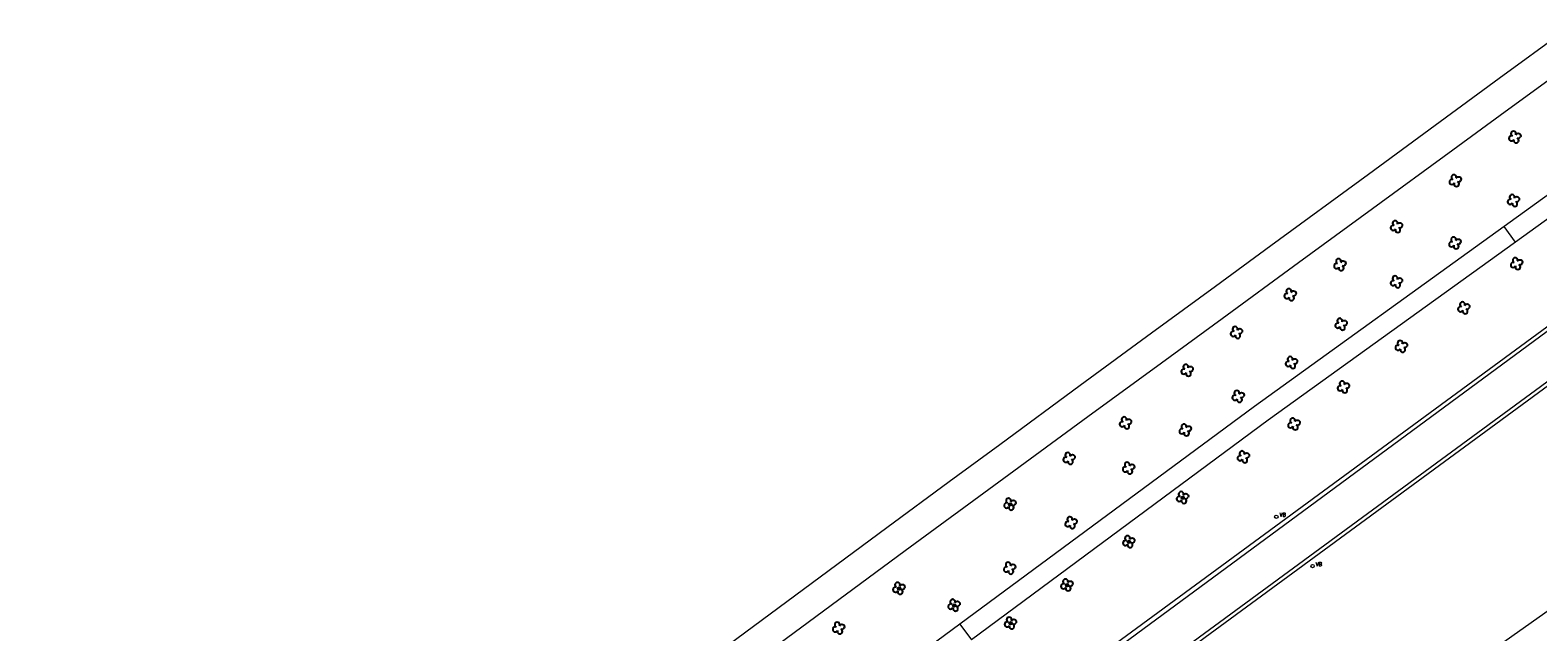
# Model space of a CAD drawing. Header units: metres. Extents: x 138165 to 154469, y 480134 to 494189.
# Tile 1019 of 1056: x 150891 to 151116, y 484315 to 484405. Entities that reach past the tile are written whole.
import ezdxf

# ---------------------------------------------------------------- set-up
doc = ezdxf.new("R2010")
doc.units = ezdxf.units.M
doc.header["$LTSCALE"] = 0.001
doc.header["$MEASUREMENT"] = 0
doc.layers.add('export', color=7, linetype='Continuous')
doc.layers.add('TOP-L-topo objecten punt', color=7, linetype='Continuous', lineweight=0)
doc.layers.add('TOP-L-topo objecten vlak', color=7, linetype='Continuous', lineweight=0)
doc.styles.add('Style-STANDARD', font='STANDARD.shx')

# ---------------------------------------------------------------- blocks, each defined once
blk = doc.blocks.new('24')
at = {"layer": 'TOP-L-topo objecten punt', "color": 7, "linetype": 'Continuous', "lineweight": 0}
for radius in [0.025, 0.0182, 0.0115, 0.005]:
    blk.add_circle((0, 0), radius, dxfattribs=at)
blk = doc.blocks.new('14')
at = {"layer": 'TOP-L-topo objecten punt', "color": 7, "linetype": 'Continuous', "lineweight": 0}
blk.add_circle((0, 0), 0.025, dxfattribs=at)
at = {"layer": 'TOP-L-topo objecten punt', "color": 7, "linetype": 'Continuous', "lineweight": 0, "style": 'Style-STANDARD'}
blk.add_text('VB', height=0.06, dxfattribs=at).set_placement((0.0483, 0))
blk = doc.blocks.new('SGR-BOOM_GBKN')
for centre, start, end in [((-0.25, -0.1), 67.1244, 157.1244), ((-0.1, 0.25), 157.1244, 247.1244), ((-0.1, 0.25), 337.1244, 157.1244), ((0.25, 0.1), 247.1244, 337.1244), ((-0.25, -0.1), 157.1244, 337.1244), ((0.1, -0.25), 157.1244, 337.1244), ((0.1, -0.25), 337.1244, 67.1244)]:
    blk.add_arc(centre, 0.188, start, end)
at = {"extrusion": (0, 0, -1)}
blk.add_arc((-0.25, 0.1), 0.188, 22.8756, 202.8756, dxfattribs=at)

msp = doc.modelspace()

# ---------------------------------------------------------------- linework, layer by layer
at = {"layer": 'TOP-L-topo objecten vlak', "flags": 128}
for points in [[(151119.68, 484404.63), (151110.02, 484397.56), (151100.47, 484390.57), (151090.53, 484383.29), (151076, 484372.63), (151067.77, 484366.6), (151058.26, 484359.61), (151047.65, 484351.82), (151035.65, 484342.98), (151028.14, 484337.46), (151018.84, 484330.61), (150940.8, 484272.8)], [(151151.2, 484404.78), (151151.16, 484404.74), (151110.73, 484375.52)], [(150943.12, 484269.26), (151021.56, 484327.23), (151036.29, 484338.03), (151048.78, 484347.19), (151059.75, 484355.23), (151068.75, 484361.82), (151080.12, 484370.13), (151091.15, 484378.2), (151103.08, 484386.92), (151110.91, 484392.64), (151124.15, 484402.31)], [(151152.81, 484402.32), (151152.75, 484402.28), (151112.42, 484373.19)], [(151110.73, 484375.52), (151073.6, 484348.68), (151029.74, 484316.25)], [(151112.42, 484373.19), (151110.73, 484375.52)], [(151112.42, 484373.19), (151075.62, 484346.66), (151031.47, 484313.93)], [(151120.07, 484362.68), (151118.76, 484361.74), (151039.39, 484303.4)], [(151039.79, 484302.87), (151119.04, 484361.32), (151120.36, 484362.28)], [(151123.92, 484357.33), (151122.5, 484356.29), (151043.36, 484298.16)], [(151043.67, 484297.75), (151122.77, 484355.83), (151124.24, 484356.9)], [(150891.33, 484149.94), (150892.46, 484150.78), (150949.2, 484192.81), (151096.66, 484303.69), (151168.24, 484354.37)], [(151029.74, 484316.25), (150963.69, 484267.41), (150949.39, 484256.83)], [(151029.74, 484316.25), (151031.47, 484313.93)]]:
    msp.add_lwpolyline(points, dxfattribs=at)

# ---------------------------------------------------------------- block references
at = {"layer": 'export', "xscale": 2, "yscale": 2, "zscale": 2}
for p in [(151112.33, 484388.84), (151103.46, 484382.36), (151112.12, 484379.39), (151094.7, 484375.51), (151103.41, 484373.07), (151112.6, 484369.99), (151086.3, 484369.83), (151094.7, 484367.28), (151078.89, 484365.36), (151104.73, 484363.4), (151070.89, 484359.73), (151086.46, 484360.96), (151095.44, 484357.66), (151079.08, 484355.25), (151063.54, 484354.1), (151071.15, 484350.2), (151086.82, 484351.61), (151054.36, 484346.26), (151079.46, 484346.1), (151063.28, 484345.21), (151045.98, 484340.96), (151071.92, 484341.2), (151054.84, 484339.52), (151037.18, 484334.15), (151062.86, 484335.14), (151046.27, 484331.39), (151054.86, 484328.56), (151037.12, 484324.62), (151020.64, 484321.61), (151045.65, 484322.11), (151028.85, 484319.1), (151037.25, 484316.44), (151011.67, 484315.69)]:
    msp.add_blockref('SGR-BOOM_GBKN', p, dxfattribs=at)
at = {"layer": 'TOP-L-topo objecten punt', "xscale": 10, "yscale": 10, "zscale": 10}
for name, p in [('24', (151062.89, 484335.11)), ('24', (151037.21, 484334.12)), ('14', (151076.83, 484332.28)), ('24', (151054.89, 484328.52)), ('14', (151082.22, 484324.92)), ('24', (151020.67, 484321.58)), ('24', (151045.68, 484322.08)), ('24', (151028.88, 484319.07)), ('24', (151037.28, 484316.4))]:
    msp.add_blockref(name, p, dxfattribs=at)

doc.saveas('drawing.dxf')
